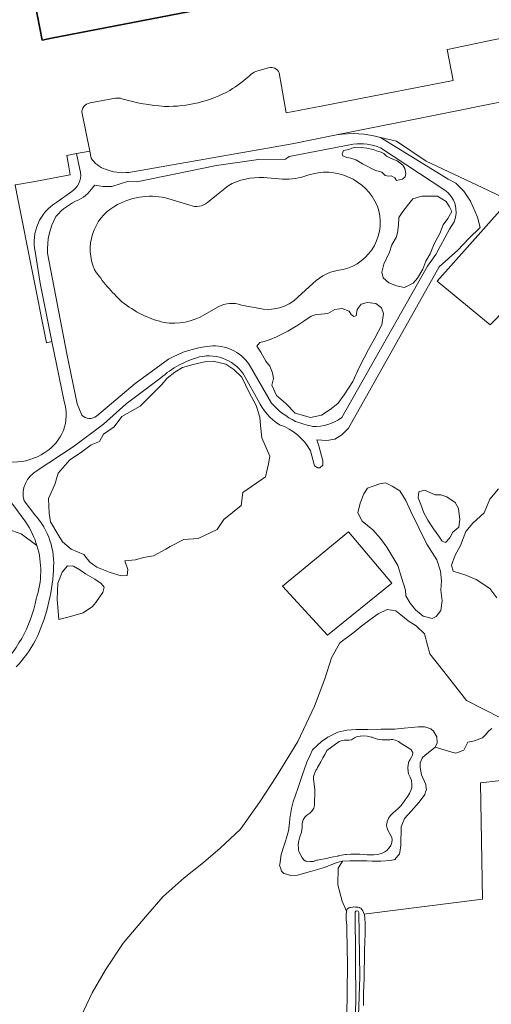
# Model space of a CAD drawing. Header units: metres. Extents: x 152391 to 157968, y 462336 to 467280.
# Tile 400 of 656: x 153603 to 153677, y 466355 to 466510. Entities that reach past the tile are written whole.
import ezdxf

# ---------------------------------------------------------------- set-up
doc = ezdxf.new("R2010")
doc.units = ezdxf.units.M
doc.header["$LTSCALE"] = 0.75
for name, color, linetype, lineweight in [('B-WE-GR-GRAS-GV', 251, 'Continuous', 13), ('B-WE-GR-HOUTWAL-GV', 251, 'Continuous', 13), ('B-WE-OG-BEBOUWING-GV', 6, 'Continuous', 35), ('B-WE-OG-TERREIN_CULTUURSCHEIDING-GV', 251, 'Continuous', 18), ('B-WE-OG-WATER_MEER-GV', 251, 'Continuous', 18), ('B-WE-OG-WATER_SLOOT-GV', 251, 'Continuous', 18), ('B-WE-VH-VERHARDING_FUNDERING_ZAND-GV', 251, 'Continuous', 18)]:
    doc.layers.add(name, color=color, linetype=linetype, lineweight=lineweight)

msp = doc.modelspace()

# ---------------------------------------------------------------- linework, layer by layer
at = {"layer": 'B-WE-GR-GRAS-GV'}
for points in [[(153689.5, 466498.84), (153668.95, 466494.73), (153653.01, 466491.54)], [(153659.92, 466491.14), (153662.41, 466490.57), (153667.03, 466487.4), (153676.71, 466482.89), (153683.85, 466479.45)], [(153606.12, 466427.23), (153603.67, 466429.07), (153601.5, 466429.76)], [(153678.8, 466400.19), (153676.11, 466401.56), (153673.35, 466402.97), (153670.36, 466406.74), (153667.63, 466410.26), (153667.27, 466411.6), (153666.8, 466413.38), (153665.46, 466414.64), (153664.2, 466415.43), (153663.1, 466416.37), (153662.31, 466416.97), (153660.94, 466417.19), (153659.51, 466416.53), (153658.22, 466415.57), (153656.71, 466414.42), (153655.78, 466413.66), (153653.54, 466411.98), (153652.25, 466409.63), (153651.2, 466406.34), (153649.59, 466402.05), (153646.98, 466396.54), (153643.56, 466391.01), (153641.01, 466387.05), (153637.96, 466382.78), (153634.78, 466379.82), (153632.21, 466377.57), (153629.15, 466375.17), (153625.89, 466372.24), (153623.12, 466369.06), (153619.61, 466364.92), (153616.86, 466360.74), (153614.78, 466357.15), (153612.59, 466352.52)], [(153654.62, 466353.35), (153654.73, 466361.46), (153654.73, 466361.54), (153654.65, 466367.01), (153654.65, 466367.06), (153654.62, 466367.51), (153654.6, 466367.82), (153654.58, 466368.09), (153654.53, 466368.74), (153654.53, 466368.85), (153654.51, 466369.37), (153654.55, 466369.94), (153653.89, 466371.53), (153653.22, 466374.07), (153653.26, 466376.66), (153653.96, 466377.78), (153653.46, 466377.65), (153652.82, 466377.48), (153651.12, 466376.8), (153648.94, 466376.14), (153646.9, 466375.58), (153645.85, 466375.53), (153644.82, 466375.83), (153644.78, 466375.86), (153644.39, 466376.23), (153644.39, 466376.23), (153644.27, 466376.6), (153644.11, 466377.14), (153644.13, 466377.28), (153644.36, 466378.8), (153644.36, 466378.81), (153644.36, 466378.81), (153644.78, 466380.12), (153645.03, 466380.92), (153645.17, 466381.42), (153645.48, 466382.55), (153645.63, 466383.74), (153645.71, 466384.45), (153645.99, 466386.03), (153646.24, 466387.05), (153646.93, 466389.14), (153647.59, 466391.05), (153648.36, 466393.27), (153648.89, 466394.4), (153649.27, 466395.21), (153650.04, 466395.94), (153650.64, 466396.52), (153651.64, 466397.22), (153653.24, 466397.98), (153654.6, 466398.32), (153656.11, 466398.39), (153657.93, 466398.41), (153660.02, 466398.44), (153661.59, 466398.47), (153662.12, 466398.48), (153662.12, 466398.48), (153663.62, 466398.59), (153664.68, 466398.73), (153664.69, 466398.73), (153665.85, 466398.84), (153666.79, 466398.82), (153666.98, 466398.76), (153667.77, 466398.5), (153668.21, 466398.13), (153668.69, 466397.27), (153668.79, 466396.31), (153668.46, 466395.63), (153671.06, 466394.85), (153671.69, 466394.68), (153672.92, 466395.18), (153673.17, 466395.56), (153673.55, 466396.41), (153674.62, 466396.63), (153675.85, 466397.09), (153676.26, 466397.53), (153676.84, 466398.19), (153677.3, 466398.54)]]:
    msp.add_lwpolyline(points, dxfattribs=at)
for points in [[(153653.01, 466491.54, -0.105949), (153659.92, 466491.14)], [(153606.01, 466418.88, 0.157164), (153606.12, 466427.23)], [(153599.57, 466407.53, 0.166304), (153606.01, 466418.88)]]:
    msp.add_lwpolyline(points, format="xyb", dxfattribs=at)
for points in [[(153663.39, 466486.8), (153662.51, 466487.47), (153661.58, 466487.85), (153660.83, 466488.21), (153660.41, 466488.63), (153659.98, 466488.84), (153659.29, 466489.05), (153658.77, 466489.24), (153657.77, 466489.44), (153656.88, 466489.56), (153656.01, 466489.61), (153655.42, 466489.48), (153654.94, 466489.26), (153654.1, 466489.08), (153653.92, 466488.57), (153654.01, 466488.28), (153654.65, 466487.97), (153655.27, 466487.9), (153656.01, 466487.64), (153657.09, 466487.01), (153659.09, 466485.96), (153660.12, 466485.72), (153660.6, 466485.19), (153661.14, 466485.05), (153661.59, 466485.15), (153662.12, 466484.82), (153662.4, 466484.4), (153663.36, 466484.6), (153663.75, 466484.97), (153663.84, 466485.48), (153663.68, 466486.29)], [(153671.04, 466479.54), (153670.71, 466480.29), (153670.15, 466481.12), (153668.83, 466481.92), (153667.89, 466481.95), (153666.34, 466481.95), (153664.95, 466481.53), (153664.1, 466480.46), (153663.38, 466479.52), (153662.77, 466478.58), (153662.71, 466477.41), (153662.55, 466476.2), (153662.33, 466475.45), (153661.69, 466474.32), (153661.3, 466473.16), (153660.42, 466471.3), (153660.08, 466470.03), (153660.33, 466469.15), (153661.19, 466468.34), (153662.38, 466467.88), (153663.65, 466467.65), (153665.01, 466468.29), (153665.7, 466469.12), (153666.53, 466470.5), (153666.97, 466471.75), (153667.69, 466472.91), (153668.3, 466474.48), (153669.16, 466476.09), (153669.68, 466477.44), (153670.43, 466478.44)], [(153641.69, 466459.15), (153641.02, 466459.01), (153640.53, 466458.43), (153641.19, 466457.49), (153641.96, 466456.11), (153642.57, 466455.33), (153642.99, 466454.25), (153643.15, 466453.37), (153642.88, 466452.32), (153643.6, 466450.74), (153645.09, 466449.47), (153646.56, 466447.95), (153648.94, 466447.26), (153650.68, 466447.62), (153652.01, 466448.5), (153653.23, 466449.44), (153654.22, 466450.83), (153655.58, 466452.93), (153656.55, 466455.08), (153657.35, 466456.63), (153658.04, 466457.9), (153659.01, 466459.7), (153660.12, 466461.8), (153660.39, 466463.57), (153660.03, 466464.46), (153659.17, 466465.15), (153657.82, 466465.26), (153656.85, 466465.01), (153656.24, 466464.18), (153656.1, 466463.18), (153655.74, 466463.1), (153655.3, 466463.41), (153654.97, 466463.93), (153653.92, 466464.32), (153652.76, 466464.18), (153651.65, 466463.57), (153650.63, 466463.46), (153649.68, 466463.35), (153649.05, 466463.16), (153647.91, 466462.38), (153646.97, 466461.72), (153645.37, 466460.78), (153643.62, 466459.9), (153642.6, 466459.51)], [(153638.2, 466453.6), (153636.92, 466454.8), (153635.68, 466455.64), (153633.7, 466456.08), (153632.59, 466456.03), (153630.56, 466455.59), (153628.88, 466455.1), (153627.73, 466454.35), (153626.49, 466453.43), (153625.61, 466452.37), (153624.86, 466451.62), (153622.29, 466449.05), (153619.42, 466447.42), (153618.23, 466445.83), (153616.55, 466444.68), (153615.93, 466443.53), (153614.6, 466443), (153612.96, 466441.72), (153611.29, 466440.66), (153609.47, 466438.54), (153608.94, 466436.77), (153607.92, 466434.57), (153608.01, 466432.27), (153608.23, 466430.94), (153609.38, 466428.98), (153610.13, 466427.79), (153611.46, 466426.64), (153613.45, 466425.8), (153614.38, 466424.6), (153615.52, 466423.81), (153617.56, 466423.02), (153619.33, 466422.48), (153620.25, 466422.53), (153620.34, 466423.46), (153619.86, 466424.83), (153621.54, 466424.96), (153622.82, 466425.36), (153624.36, 466425.62), (153626.31, 466426.64), (153626.97, 466427.08), (153629.1, 466428.18), (153631.35, 466428.32), (153634.31, 466429.73), (153635.37, 466431.28), (153638.07, 466433.48), (153638.33, 466435.52), (153641.88, 466437.97), (153642.36, 466440), (153642.58, 466441.23), (153641.3, 466444.11), (153641.13, 466446.01), (153640.99, 466447.33), (153640.46, 466449.14), (153639.36, 466451.17)], [(153664.64, 466432.57), (153663.86, 466434.29), (153662.92, 466435.76), (153661.73, 466436.53), (153660.7, 466437.06), (153659.79, 466436.86), (153658.76, 466436.5), (153657.87, 466436.2), (153657.29, 466435.34), (153656.73, 466433.87), (153656.37, 466432.32), (153657.04, 466431.01), (153658.7, 466429.68), (153659.92, 466428.33), (153660.87, 466426.94), (153662.62, 466424.07), (153663.2, 466422.21), (153663.81, 466420.24), (153663.87, 466419.35), (153664.53, 466418.19), (153665.39, 466417.16), (153666.58, 466416.17), (153667.97, 466415.78), (153668.61, 466416.11), (153669.33, 466417.05), (153669.53, 466418.55), (153669.36, 466420.24), (153669.44, 466421.68), (153669.3, 466423.18), (153668.69, 466424.98), (153667.14, 466427.45)], [(153669.55, 466427.91), (153670.08, 466427.69), (153670.74, 466428.44), (153671.24, 466429.32), (153672.16, 466430.07), (153672.3, 466431.32), (153672.08, 466433.04), (153671.58, 466433.98), (153670.27, 466434.87), (153669.33, 466435.15), (153668.47, 466435.15), (153666.8, 466435.89), (153665.89, 466435.64), (153665.8, 466434.67), (153666.22, 466433.65), (153666.69, 466432.34), (153667.3, 466431.21), (153668.19, 466429.85), (153669, 466428.71)], [(153609.54, 466415.61), (153611.75, 466416.23), (153613.35, 466416.67), (153614.8, 466417.68), (153615.33, 466418.3), (153616, 466419.27), (153616.44, 466419.85), (153616.62, 466420.69), (153616.17, 466421.26), (153615.2, 466421.97), (153613.74, 466422.76), (153612.86, 466423.43), (153611.84, 466424), (153610.91, 466424.04), (153610.07, 466423.03), (153609.41, 466421.31), (153609.28, 466418.83)]]:
    msp.add_lwpolyline(points, close=True, dxfattribs=at)
at = {"layer": 'B-WE-GR-HOUTWAL-GV'}
msp.add_lwpolyline([(153677.3, 466398.54), (153676.84, 466398.19), (153676.26, 466397.53), (153675.85, 466397.09), (153674.62, 466396.63), (153673.55, 466396.41), (153673.17, 466395.56), (153672.92, 466395.18), (153671.69, 466394.68), (153671.06, 466394.85), (153668.46, 466395.63), (153667.81, 466395.13), (153667.71, 466395.06), (153666.54, 466394.05), (153666.4, 466393.93), (153666.11, 466393.18), (153666.09, 466392.43), (153666.32, 466391.3), (153667.01, 466389.78), (153667.06, 466389.18), (153667.07, 466389.01), (153666.95, 466388.65), (153666.83, 466388.23), (153666.72, 466388.08), (153665.89, 466386.98), (153664.71, 466385.62), (153663.67, 466384.45), (153663.14, 466383.16), (153663.11, 466382.17), (153663.08, 466381.3), (153663.09, 466380.8), (153663.09, 466380.22), (153662.92, 466379.17), (153662.88, 466378.92), (153662.14, 466378.03), (153661.45, 466377.87), (153659.96, 466377.79), (153658.57, 466377.77), (153657.75, 466377.81), (153656.96, 466377.84), (153656.23, 466377.84), (153655.2, 466377.84), (153655.11, 466377.84), (153653.96, 466377.78), (153653.26, 466376.66), (153653.22, 466374.07), (153653.89, 466371.53), (153654.55, 466369.94), (153654.55, 466369.96), (153654.7, 466370.26), (153654.92, 466370.46), (153655.08, 466370.51), (153655.21, 466370.54), (153655.56, 466370.59), (153655.71, 466370.61), (153655.98, 466370.6), (153656.41, 466370.58), (153656.59, 466370.5), (153656.62, 466370.49), (153656.81, 466370.4), (153657.11, 466370.02), (153657.35, 466369.5), (153657.68, 466369.52), (153675.86, 466371.85), (153675.57, 466390.04), (153714.25, 466394.41)], dxfattribs=at)
at = {"layer": 'B-WE-OG-BEBOUWING-GV'}
msp.add_lwpolyline([(153638.87, 466558.72), (153636, 466558.16), (153628.86, 466556.77), (153626, 466571.4), (153623.97, 466581.83), (153593.39, 466575.86), (153595.94, 466562.82), (153606.96, 466506.39), (153608.42, 466506.68), (153641.16, 466513.08), (153643.88, 466513.61), (153647.02, 466514.23), (153647.05, 466514.11), (153647.26, 466513.05), (153652.17, 466514.01), (153667.85, 466517.07), (153665.24, 466530.36), (153662.58, 466543.96), (153659.9, 466557.66), (153645.47, 466554.84), (153639.84, 466553.74)], close=True, dxfattribs=at)
at = {"layer": 'B-WE-OG-TERREIN_CULTUURSCHEIDING-GV'}
for points in [[(153620.48, 466485.67), (153646.05, 466490.15), (153653.01, 466491.54), (153668.95, 466494.73), (153689.5, 466498.84), (153687.75, 466504.64), (153681.2, 466506.89), (153681.08, 466507.11)], [(153681.08, 466507.11), (153681.08, 466507.14), (153670.38, 466504.93), (153670.35, 466504.93), (153670.35, 466504.92), (153671.25, 466500.05), (153654.62, 466496.84), (153650.59, 466496.06), (153645.13, 466494.99), (153644.03, 466501.25)], [(153642.39, 466502.05), (153640.68, 466501.57)], [(153618.42, 466497.28), (153614.43, 466496.54)], [(153613.19, 466494.88), (153614.4, 466489.01), (153614.62, 466487.9)], [(153683.85, 466479.45), (153676.71, 466482.89), (153667.03, 466487.4), (153662.41, 466490.57), (153659.92, 466491.14), (153670.47, 466484.61), (153671.69, 466484), (153672.95, 466482.74), (153673.99, 466481.18), (153675.08, 466478.66), (153675.47, 466477.02), (153673.73, 466475.32), (153671.99, 466473.46), (153669.08, 466470.88), (153654.87, 466445.62), (153653.83, 466444.58), (153652.74, 466443.89), (153651.52, 466443.67), (153649.92, 466443.8), (153650.22, 466442.84), (153650.87, 466440.5), (153650.87, 466439.81), (153650.4, 466439.37), (153650.09, 466439.37), (153649.57, 466439.68), (153648.96, 466442.06)], [(153655.63, 466490.09), (153645.6, 466488.16), (153645.02, 466487.73), (153640.78, 466487.7), (153634.21, 466486.74), (153621.78, 466484.18), (153620.43, 466484.28), (153617.86, 466483.47)], [(153669.94, 466482.89), (153659.88, 466489.52)], [(153612.95, 466485.63), (153612.3, 466488.6), (153610.8, 466488.31), (153611.11, 466486.56), (153611.34, 466485.27), (153605.54, 466484.21), (153602.77, 466483.71), (153602.77, 466483.7), (153602.69, 466483.68), (153603.15, 466481.53), (153607.6, 466458.98), (153608.47, 466459.16), (153606.62, 466468.32), (153605.86, 466473.26)], [(153641.66, 466484.84), (153644.58, 466484.6)], [(153644.58, 466484.6), (153641.66, 466484.84)], [(153632.83, 466480.94), (153634.2, 466482.09), (153636.03, 466483.56)], [(153636.03, 466483.56), (153634.2, 466482.09), (153632.83, 466480.94)], [(153609.24, 466481), (153611.56, 466482.67)], [(153626.25, 466481.7), (153630.05, 466480.52)], [(153630.05, 466480.52), (153626.25, 466481.7)], [(153653.82, 466447.26), (153667.25, 466470.98), (153668.55, 466472.8), (153670.68, 466476.79), (153671.4, 466477.92)], [(153607.76, 466473.01), (153610.78, 466457.26), (153612.41, 466449.41), (153613.17, 466447.64)], [(153649.31, 466468.27), (153646.98, 466466.12)], [(153646.98, 466466.12), (153649.31, 466468.27)], [(153640.7, 466464.39), (153638.12, 466464.89)], [(153638.12, 466464.89), (153640.7, 466464.39)], [(153634.51, 466464.59), (153632.38, 466463.41)], [(153632.38, 466463.41), (153634.51, 466464.59)], [(153615.46, 466447.5), (153621.52, 466452.61), (153626.69, 466456.39)], [(153639.33, 466455.59), (153642.83, 466449.52)], [(153625.52, 466453.47), (153620.08, 466449.42), (153616.52, 466446.21), (153611.79, 466442.7), (153606.18, 466438.95)], [(153640.76, 466449.96), (153638.72, 466453.6)], [(153604.37, 466430.88), (153602.33, 466433.62), (153599.89, 466436.41), (153596.68, 466439.25), (153592.51, 466442.77)], [(153678.38, 466436.11), (153676.99, 466434.47), (153676.12, 466432.33), (153674.37, 466430.74), (153673.25, 466429.43), (153672.43, 466427.21), (153671.58, 466425.71), (153671.03, 466424.12), (153671.25, 466423.19), (153673.25, 466422.56), (153674.89, 466421.91), (153677.01, 466420.5), (153678.1, 466419.03)], [(153678.1, 466419.03), (153677.01, 466420.5), (153674.89, 466421.91), (153673.25, 466422.56), (153671.25, 466423.19), (153671.03, 466424.12), (153671.58, 466425.71), (153672.43, 466427.21), (153673.25, 466429.43), (153674.37, 466430.74), (153676.12, 466432.33), (153676.99, 466434.47), (153678.38, 466436.11)], [(153604.1, 466434.22), (153605.79, 466432.05)], [(153601.5, 466429.76), (153603.67, 466429.07), (153606.12, 466427.23)], [(153612.59, 466352.52), (153614.78, 466357.15), (153616.86, 466360.74), (153619.61, 466364.92), (153623.12, 466369.06), (153625.89, 466372.24), (153629.15, 466375.17), (153632.21, 466377.57), (153634.78, 466379.82), (153637.96, 466382.78), (153641.01, 466387.05), (153643.56, 466391.01), (153646.98, 466396.54), (153649.59, 466402.05), (153651.2, 466406.34), (153652.25, 466409.63), (153653.54, 466411.98), (153655.78, 466413.66), (153656.71, 466414.42), (153658.22, 466415.57), (153659.51, 466416.53), (153660.94, 466417.19), (153662.31, 466416.97), (153663.1, 466416.37), (153664.2, 466415.43), (153665.46, 466414.64), (153666.8, 466413.38), (153667.27, 466411.6), (153667.63, 466410.26), (153670.36, 466406.74), (153673.35, 466402.97), (153676.11, 466401.56), (153678.8, 466400.19)]]:
    msp.add_lwpolyline(points, dxfattribs=at)
for points in [[(153644.03, 466501.25, 0.38554), (153642.39, 466502.05)], [(153639.66, 466501.04, -0.038941), (153636.31, 466498.49)], [(153640.68, 466501.57, 0.122269), (153639.66, 466501.04)], [(153619.42, 466497.19, 0.148762), (153618.42, 466497.28)], [(153626.1, 466496, -0.052774), (153619.42, 466497.19)], [(153636.31, 466498.49, -0.13061), (153626.1, 466496)], [(153614.43, 466496.54, 0.433757), (153613.19, 466494.88)], [(153659.88, 466489.52, 0.122756), (153655.63, 466490.09)], [(153614.62, 466487.9, 0.176734), (153616.84, 466486.17)], [(153611.56, 466482.67, 0.298861), (153612.95, 466485.63)], [(153616.84, 466486.17, 0.129348), (153620.48, 466485.67)], [(153636.03, 466483.56, -0.147037), (153641.66, 466484.84)], [(153641.66, 466484.84, 0.147037), (153636.03, 466483.56)], [(153644.58, 466484.6, 0.106888), (153648.52, 466485.22)], [(153648.52, 466485.22, -0.106888), (153644.58, 466484.6)], [(153648.52, 466485.22, -0.392019), (153659.4, 466480.39)], [(153659.4, 466480.39, 0.392019), (153648.52, 466485.22)], [(153615.11, 466483.67, -0.140684), (153612.69, 466481.36)], [(153617.86, 466483.47, -0.081262), (153615.11, 466483.67)], [(153618.3, 466480.39, -0.183218), (153626.25, 466481.7)], [(153626.25, 466481.7, 0.183218), (153618.3, 466480.39)], [(153671.4, 466477.92, 0.359617), (153669.94, 466482.89)], [(153605.86, 466473.26, -0.324903), (153609.24, 466481)], [(153612.69, 466481.36, 0.122166), (153609.1, 466478.76)], [(153615.13, 466470.42, -0.378076), (153618.3, 466480.39)], [(153618.3, 466480.39, 0.378076), (153615.13, 466470.42)], [(153630.05, 466480.52, 0.268909), (153632.83, 466480.94)], [(153632.83, 466480.94, -0.268909), (153630.05, 466480.52)], [(153659.4, 466480.39, -0.446773), (153654.03, 466470.43)], [(153654.03, 466470.43, 0.446773), (153659.4, 466480.39)], [(153609.1, 466478.76, 0.134606), (153607.76, 466473.01)], [(153619.42, 466465.41, -0.055546), (153615.13, 466470.42)], [(153615.13, 466470.42, 0.055546), (153619.42, 466465.41)], [(153654.03, 466470.43, 0.178563), (153649.31, 466468.27)], [(153649.31, 466468.27, -0.178563), (153654.03, 466470.43)], [(153626.04, 466462.16, -0.111663), (153619.42, 466465.41)], [(153619.42, 466465.41, 0.111663), (153626.04, 466462.16)], [(153638.12, 466464.89, 0.211763), (153634.51, 466464.59)], [(153634.51, 466464.59, -0.211763), (153638.12, 466464.89)], [(153646.98, 466466.12, -0.259873), (153640.7, 466464.39)], [(153640.7, 466464.39, 0.259873), (153646.98, 466466.12)], [(153632.38, 466463.41, -0.183117), (153626.04, 466462.16)], [(153626.04, 466462.16, 0.183117), (153632.38, 466463.41)], [(153626.69, 466456.39, -0.107163), (153633.18, 466458.44)], [(153633.18, 466458.44, -0.276619), (153639.33, 466455.59)], [(153631.55, 466456.75, 0.118171), (153625.52, 466453.47)], [(153638.72, 466453.6, 0.33217), (153631.55, 466456.75)], [(153644.1, 466446.14, -0.154046), (153640.76, 466449.96)], [(153642.83, 466449.52, 0.093817), (153646.59, 466446.66)], [(153613.17, 466447.64, 0.388625), (153615.46, 466447.5)], [(153646.59, 466446.66, 0.034855), (153649.28, 466445.87)], [(153649.28, 466445.87, 0.173464), (153653.82, 466447.26)], [(153648.96, 466442.06, 0.183447), (153644.1, 466446.14)], [(153606.18, 466438.95, 0.35063), (153604.1, 466434.22)], [(153606.12, 466427.23, 0.074939), (153604.37, 466430.88)], [(153605.79, 466432.05, -0.209646), (153608.7, 466423.33)], [(153608.7, 466423.33, -0.096434), (153605.91, 466412.37)], [(153605.91, 466412.37, -0.056313), (153602.89, 466408.21)]]:
    msp.add_lwpolyline(points, format="xyb", dxfattribs=at)
for points in [[(153663.39, 466486.8), (153663.68, 466486.29), (153663.84, 466485.48), (153663.75, 466484.97), (153663.36, 466484.6), (153662.4, 466484.4), (153662.12, 466484.82), (153661.59, 466485.15), (153661.14, 466485.05), (153660.6, 466485.19), (153660.12, 466485.72), (153659.09, 466485.96), (153657.09, 466487.01), (153656.01, 466487.64), (153655.27, 466487.9), (153654.65, 466487.97), (153654.01, 466488.28), (153653.92, 466488.57), (153654.1, 466489.08), (153654.94, 466489.26), (153655.42, 466489.48), (153656.01, 466489.61), (153656.88, 466489.56), (153657.77, 466489.44), (153658.77, 466489.24), (153659.29, 466489.05), (153659.98, 466488.84), (153660.41, 466488.63), (153660.83, 466488.21), (153661.58, 466487.85), (153662.51, 466487.47)], [(153671.04, 466479.54), (153670.43, 466478.44), (153669.68, 466477.44), (153669.16, 466476.09), (153668.3, 466474.48), (153667.69, 466472.91), (153666.97, 466471.75), (153666.53, 466470.5), (153665.7, 466469.12), (153665.01, 466468.29), (153663.65, 466467.65), (153662.38, 466467.88), (153661.19, 466468.34), (153660.33, 466469.15), (153660.08, 466470.03), (153660.42, 466471.3), (153661.3, 466473.16), (153661.69, 466474.32), (153662.33, 466475.45), (153662.55, 466476.2), (153662.71, 466477.41), (153662.77, 466478.58), (153663.38, 466479.52), (153664.1, 466480.46), (153664.95, 466481.53), (153666.34, 466481.95), (153667.89, 466481.95), (153668.83, 466481.92), (153670.15, 466481.12), (153670.71, 466480.29)], [(153678.98, 466480.1), (153668.78, 466468.63), (153677.07, 466461.81), (153687.14, 466472.06)], [(153678.98, 466480.1), (153687.14, 466472.06), (153677.07, 466461.81), (153668.78, 466468.63)], [(153641.69, 466459.15), (153642.6, 466459.51), (153643.62, 466459.9), (153645.37, 466460.78), (153646.97, 466461.72), (153647.91, 466462.38), (153649.05, 466463.16), (153649.68, 466463.35), (153650.63, 466463.46), (153651.65, 466463.57), (153652.76, 466464.18), (153653.92, 466464.32), (153654.97, 466463.93), (153655.3, 466463.41), (153655.74, 466463.1), (153656.1, 466463.18), (153656.24, 466464.18), (153656.85, 466465.01), (153657.82, 466465.26), (153659.17, 466465.15), (153660.03, 466464.46), (153660.39, 466463.57), (153660.12, 466461.8), (153659.01, 466459.7), (153658.04, 466457.9), (153657.35, 466456.63), (153656.55, 466455.08), (153655.58, 466452.93), (153654.22, 466450.83), (153653.23, 466449.44), (153652.01, 466448.5), (153650.68, 466447.62), (153648.94, 466447.26), (153646.56, 466447.95), (153645.09, 466449.47), (153643.6, 466450.74), (153642.88, 466452.32), (153643.15, 466453.37), (153642.99, 466454.25), (153642.57, 466455.33), (153641.96, 466456.11), (153641.19, 466457.49), (153640.53, 466458.43), (153641.02, 466459.01)], [(153638.2, 466453.6), (153639.36, 466451.17), (153640.46, 466449.14), (153640.99, 466447.33), (153641.13, 466446.01), (153641.3, 466444.11), (153642.58, 466441.23), (153642.36, 466440), (153641.88, 466437.97), (153638.33, 466435.52), (153638.07, 466433.48), (153635.37, 466431.28), (153634.31, 466429.73), (153631.35, 466428.32), (153629.1, 466428.18), (153626.97, 466427.08), (153626.31, 466426.64), (153624.36, 466425.62), (153622.82, 466425.36), (153621.54, 466424.96), (153619.86, 466424.83), (153620.34, 466423.46), (153620.25, 466422.53), (153619.33, 466422.48), (153617.56, 466423.02), (153615.52, 466423.81), (153614.38, 466424.6), (153613.45, 466425.8), (153611.46, 466426.64), (153610.13, 466427.79), (153609.38, 466428.98), (153608.23, 466430.94), (153608.01, 466432.27), (153607.92, 466434.57), (153608.94, 466436.77), (153609.47, 466438.54), (153611.29, 466440.66), (153612.96, 466441.72), (153614.6, 466443), (153615.93, 466443.53), (153616.55, 466444.68), (153618.23, 466445.83), (153619.42, 466447.42), (153622.29, 466449.05), (153624.86, 466451.62), (153625.61, 466452.37), (153626.49, 466453.43), (153627.73, 466454.35), (153628.88, 466455.1), (153630.56, 466455.59), (153632.59, 466456.03), (153633.7, 466456.08), (153635.68, 466455.64), (153636.92, 466454.8)], [(153664.64, 466432.57), (153667.14, 466427.45), (153668.69, 466424.98), (153669.3, 466423.18), (153669.44, 466421.68), (153669.36, 466420.24), (153669.53, 466418.55), (153669.33, 466417.05), (153668.61, 466416.11), (153667.97, 466415.78), (153666.58, 466416.17), (153665.39, 466417.16), (153664.53, 466418.19), (153663.87, 466419.35), (153663.81, 466420.24), (153663.2, 466422.21), (153662.62, 466424.07), (153660.87, 466426.94), (153659.92, 466428.33), (153658.7, 466429.68), (153657.04, 466431.01), (153656.37, 466432.32), (153656.73, 466433.87), (153657.29, 466435.34), (153657.87, 466436.2), (153658.76, 466436.5), (153659.79, 466436.86), (153660.7, 466437.06), (153661.73, 466436.53), (153662.92, 466435.76), (153663.86, 466434.29)], [(153669.55, 466427.91), (153669, 466428.71), (153668.19, 466429.85), (153667.3, 466431.21), (153666.69, 466432.34), (153666.22, 466433.65), (153665.8, 466434.67), (153665.89, 466435.64), (153666.8, 466435.89), (153668.47, 466435.15), (153669.33, 466435.15), (153670.27, 466434.87), (153671.58, 466433.98), (153672.08, 466433.04), (153672.3, 466431.32), (153672.16, 466430.07), (153671.24, 466429.32), (153670.74, 466428.44), (153670.08, 466427.69)], [(153654.88, 466429.39), (153661.66, 466421.3), (153651.59, 466413.17), (153644.55, 466420.86)], [(153654.88, 466429.39), (153644.55, 466420.86), (153651.59, 466413.17), (153661.66, 466421.3)], [(153609.54, 466415.61), (153609.28, 466418.83), (153609.41, 466421.31), (153610.07, 466423.03), (153610.91, 466424.04), (153611.84, 466424), (153612.86, 466423.43), (153613.74, 466422.76), (153615.2, 466421.97), (153616.17, 466421.26), (153616.62, 466420.69), (153616.44, 466419.85), (153616, 466419.27), (153615.33, 466418.3), (153614.8, 466417.68), (153613.35, 466416.67), (153611.75, 466416.23)]]:
    msp.add_lwpolyline(points, close=True, dxfattribs=at)
at = {"layer": 'B-WE-OG-WATER_MEER-GV'}
msp.add_lwpolyline([(153647.63, 466383.07), (153647.52, 466382.3), (153647.27, 466381.57), (153647.21, 466381.36), (153647.09, 466380.96), (153647.02, 466380.38), (153647.04, 466379.78), (153647.08, 466379.53), (153647.12, 466379.34), (153647.35, 466378.78), (153647.63, 466378.29), (153647.93, 466377.96), (153648.21, 466377.76), (153648.5, 466377.7), (153648.92, 466377.72), (153649.41, 466377.75), (153649.62, 466377.82), (153649.95, 466377.92), (153650.01, 466377.94), (153651.67, 466378.27), (153651.95, 466378.33), (153653.1, 466378.56), (153653.18, 466378.58), (153653.28, 466378.6), (153653.43, 466378.63), (153653.8, 466378.7), (153654.41, 466378.81), (153654.55, 466378.83), (153655.27, 466378.9), (153655.91, 466378.89), (153656.65, 466378.88), (153657.28, 466378.82), (153657.8, 466378.78), (153658.03, 466378.77), (153658.36, 466378.75), (153658.83, 466378.78), (153659.42, 466378.8), (153660.05, 466379), (153660.56, 466379.26), (153660.88, 466379.47), (153661.27, 466379.85), (153661.51, 466380.22), (153661.69, 466380.73), (153661.71, 466381.19), (153661.65, 466381.47), (153661.33, 466382.05), (153661.05, 466382.62), (153660.88, 466383.09), (153660.85, 466383.42), (153660.92, 466383.9), (153660.94, 466383.97), (153661.13, 466384.45), (153661.17, 466384.51), (153661.46, 466384.92), (153661.81, 466385.3), (153662.29, 466385.73), (153662.64, 466386.05), (153663.03, 466386.41), (153663.09, 466386.47), (153663.39, 466386.85), (153663.64, 466387.22), (153663.68, 466387.28), (153663.71, 466387.31), (153663.77, 466387.4), (153664.07, 466387.78), (153664.41, 466388.36), (153664.64, 466388.84), (153664.78, 466389.33), (153664.8, 466389.81), (153664.76, 466390.42), (153664.53, 466390.93), (153664.27, 466391.44), (153664.2, 466391.84), (153664.17, 466392.39), (153664.2, 466392.85), (153664.34, 466393.39), (153664.47, 466393.61), (153664.51, 466393.69), (153664.52, 466393.71), (153664.52, 466393.71), (153664.74, 466394.06), (153664.92, 466394.4), (153664.96, 466394.79), (153664.68, 466395.2), (153664.35, 466395.48), (153663.89, 466395.75), (153663.11, 466396.23), (153662.7, 466396.52), (153662.21, 466396.71), (153661.84, 466396.82), (153661.57, 466396.82), (153661.36, 466396.81), (153660.99, 466396.8), (153660.58, 466396.79), (153660.16, 466396.8), (153659.8, 466396.82), (153659.43, 466396.9), (153658.9, 466397.07), (153658.58, 466397.18), (153658.46, 466397.22), (153657.79, 466397.38), (153657.16, 466397.39), (153656.79, 466397.38), (153656.69, 466397.38), (153656.24, 466397.31), (153655.83, 466397.08), (153655.36, 466396.81), (153655.01, 466396.74), (153654.64, 466396.73), (153654.21, 466396.73), (153653.88, 466396.7), (153653.42, 466396.52), (153651.52, 466395.09), (153651.42, 466394.96), (153651.16, 466394.5), (153650.86, 466393.96), (153650.55, 466393.33), (153650.18, 466392.69), (153650.06, 466392.47), (153649.91, 466392.21), (153649.85, 466392.11), (153649.61, 466391.59), (153649.43, 466391.06), (153649.42, 466390.65), (153649.61, 466389.03), (153649.61, 466388.15), (153649.61, 466388.05), (153649.58, 466387.45), (153649.58, 466386.91), (153649.58, 466386.49), (153649.44, 466386.08), (153649.14, 466385.62), (153648.81, 466385.28), (153648.34, 466384.98), (153648.05, 466384.69), (153647.81, 466384.25), (153647.66, 466383.68)], close=True, dxfattribs=at)
at = {"layer": 'B-WE-OG-WATER_SLOOT-GV'}
for points in [[(153659.96, 466377.79), (153661.45, 466377.87), (153662.14, 466378.03), (153662.88, 466378.92), (153662.92, 466379.17), (153663.09, 466380.22), (153663.09, 466380.8), (153663.08, 466381.3), (153663.11, 466382.17), (153663.14, 466383.16), (153663.67, 466384.45), (153664.71, 466385.62), (153665.89, 466386.98), (153666.72, 466388.08), (153666.83, 466388.23), (153666.95, 466388.65), (153667.07, 466389.01), (153667.06, 466389.18), (153667.01, 466389.78), (153666.32, 466391.3), (153666.09, 466392.43), (153666.11, 466393.18), (153666.4, 466393.93), (153666.54, 466394.05), (153667.71, 466395.06), (153667.81, 466395.13), (153668.46, 466395.63), (153668.79, 466396.31), (153668.69, 466397.27), (153668.21, 466398.13), (153667.77, 466398.5), (153666.98, 466398.76), (153666.79, 466398.82), (153665.85, 466398.84), (153664.69, 466398.73), (153664.68, 466398.73), (153663.62, 466398.59), (153662.12, 466398.48), (153662.12, 466398.48), (153661.59, 466398.47), (153660.02, 466398.44), (153657.93, 466398.41), (153656.11, 466398.39), (153654.6, 466398.32), (153653.24, 466397.98), (153651.64, 466397.22), (153650.64, 466396.52), (153650.04, 466395.94), (153649.27, 466395.21), (153648.89, 466394.4), (153648.36, 466393.27), (153647.59, 466391.05), (153646.93, 466389.14), (153646.24, 466387.05), (153645.99, 466386.03), (153645.71, 466384.45), (153645.63, 466383.74), (153645.48, 466382.55), (153645.17, 466381.42), (153645.03, 466380.92), (153644.78, 466380.12), (153644.36, 466378.81), (153644.36, 466378.81), (153644.36, 466378.8), (153644.13, 466377.28), (153644.11, 466377.14), (153644.27, 466376.6), (153644.39, 466376.23), (153644.39, 466376.23), (153644.78, 466375.86), (153644.82, 466375.83), (153645.85, 466375.53), (153646.9, 466375.58), (153648.94, 466376.14), (153651.12, 466376.8), (153652.82, 466377.48), (153653.46, 466377.65), (153653.96, 466377.78), (153655.11, 466377.84), (153655.2, 466377.84), (153656.23, 466377.84), (153656.96, 466377.84), (153657.75, 466377.81), (153658.57, 466377.77)], [(153660.92, 466383.9), (153660.85, 466383.42), (153660.88, 466383.09), (153661.05, 466382.62), (153661.33, 466382.05), (153661.65, 466381.47), (153661.71, 466381.19), (153661.69, 466380.73), (153661.51, 466380.22), (153661.27, 466379.85), (153660.88, 466379.47), (153660.56, 466379.26), (153660.05, 466379), (153659.42, 466378.8), (153658.83, 466378.78), (153658.36, 466378.75), (153658.03, 466378.77), (153657.8, 466378.78), (153657.28, 466378.82), (153656.65, 466378.88), (153655.91, 466378.89), (153655.27, 466378.9), (153654.55, 466378.83), (153654.41, 466378.81), (153653.8, 466378.7), (153653.43, 466378.63), (153653.28, 466378.6), (153653.18, 466378.58), (153653.1, 466378.56), (153651.95, 466378.33), (153651.67, 466378.27), (153650.01, 466377.94), (153649.95, 466377.92), (153649.62, 466377.82), (153649.41, 466377.75), (153648.92, 466377.72), (153648.5, 466377.7), (153648.21, 466377.76), (153647.93, 466377.96), (153647.63, 466378.29), (153647.35, 466378.78), (153647.12, 466379.34), (153647.08, 466379.53), (153647.04, 466379.78), (153647.02, 466380.38), (153647.09, 466380.96), (153647.21, 466381.36), (153647.27, 466381.57), (153647.52, 466382.3), (153647.63, 466383.07), (153647.66, 466383.68), (153647.81, 466384.25), (153648.05, 466384.69), (153648.34, 466384.98), (153648.81, 466385.28), (153649.14, 466385.62), (153649.44, 466386.08), (153649.58, 466386.49), (153649.58, 466386.91), (153649.58, 466387.45), (153649.61, 466388.05), (153649.61, 466388.15), (153649.61, 466389.03), (153649.42, 466390.65), (153649.43, 466391.06), (153649.61, 466391.59), (153649.85, 466392.11), (153649.91, 466392.21), (153650.06, 466392.47), (153650.18, 466392.69), (153650.55, 466393.33), (153650.86, 466393.96), (153651.16, 466394.5), (153651.42, 466394.96), (153651.52, 466395.09), (153653.42, 466396.52), (153653.88, 466396.7), (153654.21, 466396.73), (153654.64, 466396.73), (153655.01, 466396.74), (153655.36, 466396.81), (153655.83, 466397.08), (153656.24, 466397.31), (153656.69, 466397.38), (153656.79, 466397.38), (153657.16, 466397.39), (153657.79, 466397.38), (153658.46, 466397.22), (153658.58, 466397.18), (153658.9, 466397.07), (153659.43, 466396.9), (153659.8, 466396.82), (153660.16, 466396.8), (153660.58, 466396.79), (153660.99, 466396.8), (153661.36, 466396.81), (153661.57, 466396.82), (153661.84, 466396.82), (153662.21, 466396.71), (153662.7, 466396.52), (153663.11, 466396.23), (153663.89, 466395.75), (153664.35, 466395.48), (153664.68, 466395.2), (153664.96, 466394.79), (153664.92, 466394.4), (153664.74, 466394.06), (153664.52, 466393.71), (153664.52, 466393.71), (153664.51, 466393.69), (153664.47, 466393.61), (153664.34, 466393.39), (153664.2, 466392.85), (153664.17, 466392.39), (153664.2, 466391.84), (153664.27, 466391.44), (153664.53, 466390.93), (153664.76, 466390.42), (153664.8, 466389.81), (153664.78, 466389.33), (153664.64, 466388.84), (153664.41, 466388.36), (153664.07, 466387.78), (153663.77, 466387.4), (153663.71, 466387.31), (153663.68, 466387.28), (153663.64, 466387.22), (153663.39, 466386.85), (153663.09, 466386.47), (153663.03, 466386.41), (153662.64, 466386.05), (153662.29, 466385.73), (153661.81, 466385.3), (153661.46, 466384.92), (153661.17, 466384.51), (153661.13, 466384.45), (153660.94, 466383.97)]]:
    msp.add_lwpolyline(points, close=True, dxfattribs=at)
for points in [[(153653.03, 466307.89), (153653.8, 466319.68), (153655, 466335.9), (153656.03, 466355.64), (153655.91, 466369.77)], [(153655.91, 466369.77), (153656.03, 466355.64), (153655, 466335.9), (153653.8, 466319.68), (153653.03, 466307.89)], [(153653.03, 466307.89), (153653.72, 466307.89), (153654.28, 466316.28), (153655.25, 466331.47), (153656.19, 466345.93), (153656.65, 466359.68), (153656.5, 466369.76)], [(153657.21, 466355.16), (153657.21, 466355.8), (153657.21, 466356.47), (153657.22, 466357.11), (153657.32, 466359.45), (153657.34, 466360.76), (153657.34, 466360.78), (153657.34, 466360.8), (153657.39, 466362.24), (153657.4, 466363.24), (153657.4, 466363.26), (153657.4, 466363.6), (153657.41, 466363.91), (153657.46, 466365.17), (153657.49, 466366.51), (153657.47, 466367.96), (153657.45, 466368.92), (153657.38, 466369.37), (153657.35, 466369.5), (153657.11, 466370.02), (153656.81, 466370.4), (153656.62, 466370.49), (153656.59, 466370.5), (153656.41, 466370.58), (153655.98, 466370.6), (153655.71, 466370.61), (153655.56, 466370.59), (153655.21, 466370.54), (153655.08, 466370.51), (153654.92, 466370.46), (153654.7, 466370.26), (153654.55, 466369.96), (153654.55, 466369.94), (153654.51, 466369.37), (153654.53, 466368.85), (153654.53, 466368.74), (153654.58, 466368.09), (153654.6, 466367.82), (153654.62, 466367.51), (153654.65, 466367.06), (153654.65, 466367.01), (153654.73, 466361.54), (153654.73, 466361.46), (153654.62, 466353.35)], [(153656.5, 466369.76), (153656.65, 466359.68), (153656.19, 466345.93)]]:
    msp.add_lwpolyline(points, dxfattribs=at)
for points in [[(153655.91, 466369.77, -0.755371), (153656.5, 466369.76)], [(153656.5, 466369.76, 0.755371), (153655.91, 466369.77)]]:
    msp.add_lwpolyline(points, format="xyb", dxfattribs=at)
at = {"layer": 'B-WE-VH-VERHARDING_FUNDERING_ZAND-GV'}
for points in [[(153653.01, 466491.54), (153646.05, 466490.15), (153620.48, 466485.67)], [(153648.96, 466442.06), (153649.57, 466439.68), (153650.09, 466439.37), (153650.4, 466439.37), (153650.87, 466439.81), (153650.87, 466440.5), (153650.22, 466442.84), (153649.92, 466443.8), (153651.52, 466443.67), (153652.74, 466443.89), (153653.83, 466444.58), (153654.87, 466445.62), (153669.08, 466470.88), (153671.99, 466473.46), (153673.73, 466475.32), (153675.47, 466477.02), (153675.08, 466478.66), (153673.99, 466481.18), (153672.95, 466482.74), (153671.69, 466484), (153670.47, 466484.61), (153659.92, 466491.14)], [(153617.86, 466483.47), (153620.43, 466484.28), (153621.78, 466484.18), (153634.21, 466486.74), (153640.78, 466487.7), (153645.02, 466487.73), (153645.6, 466488.16), (153655.63, 466490.09)], [(153659.88, 466489.52), (153669.94, 466482.89)], [(153614.62, 466487.9), (153614.4, 466489.01), (153612.3, 466488.6), (153612.95, 466485.63)], [(153611.56, 466482.67), (153609.24, 466481)], [(153671.4, 466477.92), (153670.68, 466476.79), (153668.55, 466472.8), (153667.25, 466470.98), (153653.82, 466447.26)], [(153605.86, 466473.26), (153606.62, 466468.32), (153608.47, 466459.16), (153610.36, 466449.79)], [(153613.17, 466447.64), (153612.41, 466449.41), (153610.78, 466457.26), (153607.76, 466473.01)], [(153626.69, 466456.39), (153621.52, 466452.61), (153615.46, 466447.5)], [(153642.83, 466449.52), (153639.33, 466455.59)], [(153606.18, 466438.95), (153611.79, 466442.7), (153616.52, 466446.21), (153620.08, 466449.42), (153625.52, 466453.47)], [(153638.72, 466453.6), (153640.76, 466449.96)], [(153592.51, 466442.77), (153596.68, 466439.25), (153599.89, 466436.41), (153602.33, 466433.62), (153604.37, 466430.88)], [(153605.79, 466432.05), (153604.1, 466434.22)]]:
    msp.add_lwpolyline(points, dxfattribs=at)
for points in [[(153659.92, 466491.14, 0.105949), (153653.01, 466491.54)], [(153655.63, 466490.09, -0.122756), (153659.88, 466489.52)], [(153616.84, 466486.17, -0.176734), (153614.62, 466487.9)], [(153612.95, 466485.63, -0.298861), (153611.56, 466482.67)], [(153620.48, 466485.67, -0.129348), (153616.84, 466486.17)], [(153612.69, 466481.36, 0.140684), (153615.11, 466483.67)], [(153615.11, 466483.67, 0.081262), (153617.86, 466483.47)], [(153669.94, 466482.89, -0.359617), (153671.4, 466477.92)], [(153609.24, 466481, 0.324903), (153605.86, 466473.26)], [(153609.1, 466478.76, -0.122166), (153612.69, 466481.36)], [(153607.76, 466473.01, -0.134606), (153609.1, 466478.76)], [(153633.18, 466458.44, 0.107163), (153626.69, 466456.39)], [(153639.33, 466455.59, 0.276619), (153633.18, 466458.44)], [(153625.52, 466453.47, -0.118171), (153631.55, 466456.75)], [(153631.55, 466456.75, -0.33217), (153638.72, 466453.6)], [(153610.36, 466449.79, -0.350297), (153607.35, 466441.78)], [(153640.76, 466449.96, 0.154046), (153644.1, 466446.14)], [(153646.59, 466446.66, -0.093817), (153642.83, 466449.52)], [(153615.46, 466447.5, -0.388625), (153613.17, 466447.64)], [(153649.28, 466445.87, -0.034855), (153646.59, 466446.66)], [(153653.82, 466447.26, -0.173464), (153649.28, 466445.87)], [(153644.1, 466446.14, -0.183447), (153648.96, 466442.06)], [(153607.35, 466441.78, -0.294646), (153597.56, 466441.68)], [(153604.1, 466434.22, -0.35063), (153606.18, 466438.95)], [(153604.37, 466430.88, -0.074939), (153606.12, 466427.23)], [(153608.7, 466423.33, 0.209646), (153605.79, 466432.05)], [(153606.12, 466427.23, -0.157164), (153606.01, 466418.88)], [(153605.91, 466412.37, 0.096434), (153608.7, 466423.33)], [(153606.01, 466418.88, -0.166304), (153599.57, 466407.53)], [(153602.89, 466408.21, 0.056313), (153605.91, 466412.37)]]:
    msp.add_lwpolyline(points, format="xyb", dxfattribs=at)

doc.saveas('drawing.dxf')
